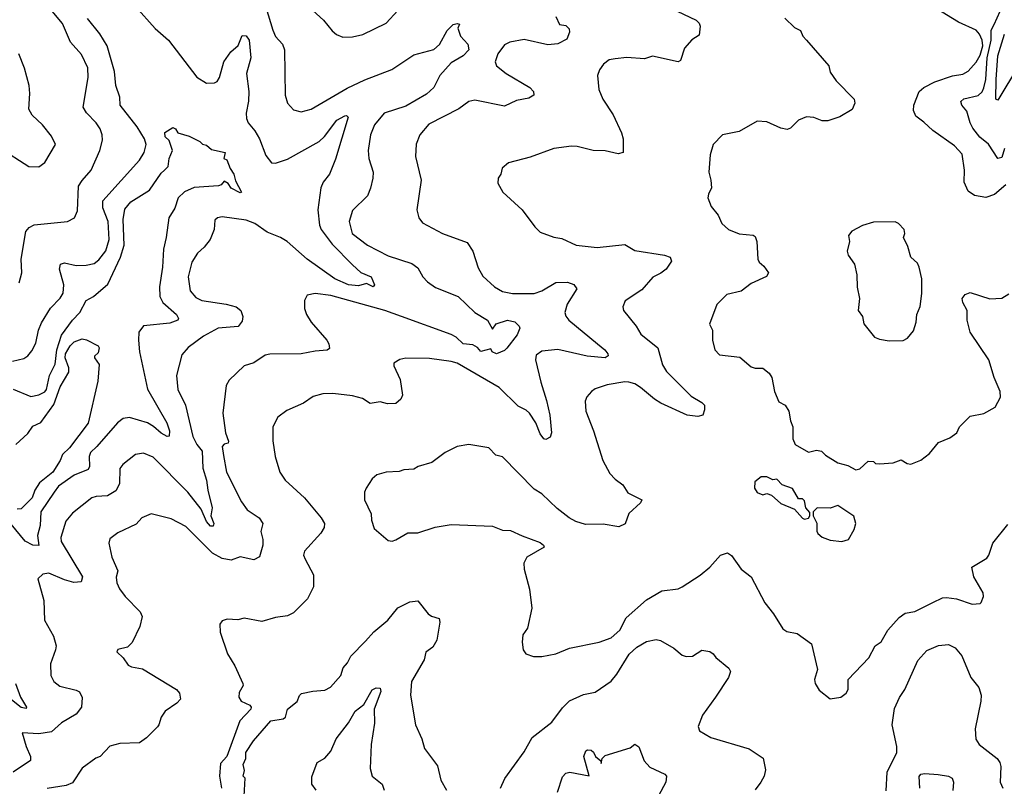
# Model space of a CAD drawing. Extents: x 1443846 to 1577407, y 839182 to 927291.
# Tile 362 of 535: x 1524918 to 1529908, y 888184 to 892068. Entities that reach past the tile are written whole.
import ezdxf

# ---------------------------------------------------------------- set-up
doc = ezdxf.new("R2010")
doc.units = 0

msp = doc.modelspace()

# ---------------------------------------------------------------- linework, layer by layer
at = {"layer": '0CON20XD'}
for points in [[(1526135, 892232.5), (1526200.5, 892015), (1526215, 891983.8), (1526250, 891945), (1526260.8, 891915), (1526264.2, 891685), (1526275.8, 891645), (1526305, 891612), (1526345, 891601.4), (1526395, 891614.4), (1526578.3, 891721.7), (1526666.9, 891763.1), (1526804.1, 891815.9), (1526915, 891890), (1527016.7, 891916.7), (1527045, 891943.1), (1527085, 892012.7), (1527115, 892043.1), (1527135, 892048.5), (1527146.2, 892045), (1527138, 892025), (1527151.2, 891985), (1527189.4, 891945), (1527194.4, 891915), (1527165, 891884.4), (1527105, 891848.9), (1527046.9, 891785), (1527016.5, 891725), (1526979.9, 891690.1), (1526875, 891630.2), (1526765.4, 891595), (1526716.2, 891535), (1526696.4, 891485), (1526684.5, 891405), (1526687.8, 891365), (1526708.9, 891295), (1526708.5, 891265), (1526696.7, 891215), (1526681.4, 891175), (1526605, 891101.2), (1526588.1, 891045), (1526603.3, 890985), (1526680.8, 890925), (1526785, 890871.1), (1526905, 890832.2), (1526935, 890811.4), (1526961.5, 890765), (1526985, 890740.5), (1527025, 890712.1), (1527140.6, 890665), (1527225, 890585.4), (1527288.1, 890545), (1527315, 890500), (1527332.2, 890527.8), (1527390, 890545), (1527427.4, 890537.4), (1527450, 890515), (1527452.5, 890505), (1527438.9, 890471.1), (1527386.5, 890403.5), (1527375, 890392), (1527335, 890376), (1527312.5, 890385), (1527305, 890400), (1527255, 890387.3), (1527238, 890408), (1527215, 890420), (1527166.1, 890425), (1527129.4, 890459.4), (1527105, 890473.3), (1526853.6, 890563.6), (1526768, 890595), (1526495, 890670.6), (1526415, 890681.2), (1526375, 890672.5), (1526361.2, 890645), (1526362, 890605), (1526370.8, 890575), (1526394.4, 890535), (1526474.3, 890445), (1526485.6, 890425), (1526488, 890402), (1526476.6, 890393.4), (1526415, 890389.3), (1526345, 890375.8), (1526185, 890373.5), (1526161.7, 890368.3), (1526105, 890329.2), (1526055, 890313.8), (1525979.1, 890240.9), (1525964.3, 890215), (1525947.8, 890075), (1525961.9, 889975), (1525976.7, 889933.3), (1525975, 889923.3), (1525955, 889917.1), (1525945, 889906.2), (1525950.3, 889859.7), (1525966.5, 889775), (1526041.9, 889625), (1526071.4, 889585), (1526132.5, 889545), (1526150, 889515), (1526140.6, 889475), (1526151.1, 889435), (1526150.3, 889405), (1526133.3, 889346.7), (1526105, 889331.8), (1526035, 889346.6), (1525989.5, 889330.5), (1525945, 889337.3), (1525894.7, 889364.7), (1525760.2, 889500.2), (1525685, 889538.6), (1525585, 889564.2), (1525536.7, 889545), (1525508.7, 889511.3), (1525415, 889468.8), (1525375, 889437.5), (1525370, 889415), (1525384.3, 889345), (1525415.8, 889275), (1525407.1, 889242.9), (1525410, 889215)], [(1525505.3, 892135.3), (1525605, 892024.3), (1525671.4, 891965), (1525815, 891777.5), (1525865, 891746.9), (1525905, 891748.5), (1525918.9, 891755), (1525931.1, 891775), (1525952.2, 891855), (1525988.6, 891905), (1526025, 891937.5), (1526045, 891988.6), (1526065, 891985.6), (1526080.8, 891965), (1526088.9, 891875), (1526067.3, 891795), (1526079.3, 891705), (1526077.3, 891655), (1526065.4, 891595), (1526067.3, 891567.3), (1526076.2, 891545), (1526109.6, 891505), (1526133.1, 891465), (1526165, 891380), (1526195, 891343.1), (1526215, 891341.1), (1526275, 891361.8), (1526435, 891451.8), (1526463.2, 891476.8), (1526525, 891558.5), (1526565, 891581.1), (1526575, 891582), (1526582, 891575), (1526519.3, 891360.7), (1526487.8, 891285), (1526455.7, 891245), (1526443.6, 891216.4), (1526428.2, 891105), (1526436.7, 891026.7), (1526445.9, 891005), (1526501.3, 890931.3), (1526605, 890826.7), (1526647.5, 890787.5), (1526698.6, 890765), (1526716.7, 890725), (1526710, 890715), (1526675, 890732), (1526635, 890719.6), (1526585, 890725.3), (1526515, 890755.2), (1526374.5, 890854.5), (1526272.8, 890945), (1526239.6, 890965), (1526171.6, 890991.6), (1526109.6, 891035), (1526065, 891052.9), (1525945, 891068.9), (1525920, 891065), (1525907.5, 891052.5), (1525902.9, 891005), (1525882.9, 890955), (1525853.6, 890916.4), (1525818.6, 890885), (1525790.7, 890839.3), (1525772.5, 890765), (1525781.9, 890695), (1525810.5, 890660.5), (1525841.2, 890645), (1525965, 890627.6), (1526015, 890613.9), (1526038.7, 890595), (1526049.6, 890565), (1526045, 890540), (1526025.5, 890514.5), (1525924.5, 890504.5), (1525849.2, 890465), (1525771.9, 890408.1), (1525740.6, 890369.4), (1525713.1, 890265), (1525719.6, 890195), (1525758.2, 890115), (1525795, 889956), (1525815.3, 889915.3), (1525842.6, 889882.6), (1525846.3, 889796.3), (1525864.3, 889735), (1525871.2, 889685), (1525894.3, 889595), (1525887.6, 889555), (1525901.2, 889515), (1525898.5, 889501.5), (1525885, 889502), (1525864.8, 889525), (1525837.8, 889587.8), (1525770.9, 889675), (1525595, 889852.2), (1525545, 889872.5), (1525505, 889865.7), (1525440.6, 889815), (1525425.6, 889795), (1525423.4, 889716.6), (1525405, 889681.5), (1525363.7, 889656.4), (1525305, 889652.3), (1525284.2, 889645), (1525185, 889567.8), (1525152.4, 889527.6), (1525126.2, 889445), (1525127.7, 889425), (1525236.7, 889245), (1525230, 889220), (1525192.8, 889217.2), (1525145, 889229.4), (1525065, 889264.4), (1525035, 889258), (1525010, 889235), (1525040, 889125), (1525043.6, 889025), (1525088.8, 888945), (1525102.1, 888895), (1525100, 888875), (1525073.6, 888805), (1525075.6, 888745), (1525091.4, 888715), (1525121.6, 888691.6), (1525205, 888671.8), (1525221.9, 888661.9), (1525234.1, 888634.1), (1525231.5, 888585), (1525205, 888550), (1525129.4, 888505), (1525079.9, 888460.1), (1525015, 888449.5), (1524930, 888455), (1524950.5, 888385), (1524973.1, 888335), (1524972.9, 888315), (1524885, 888255.3)], [(1526385, 892131.2), (1526458, 892065), (1526501.7, 892011.7), (1526523, 891993), (1526555, 891980), (1526605, 891980.8), (1526656.5, 891993.5), (1526775, 892050), (1526835, 892114.3)], [(1529909.1, 891415), (1529895, 891370), (1529875, 891364.7), (1529827.6, 891437.6), (1529783.2, 891473.2), (1529748.1, 891518.1), (1529734.4, 891545), (1529718.8, 891605), (1529693.5, 891635), (1529686.9, 891653.1), (1529702.6, 891667.4), (1529775, 891683.4), (1529795, 891702.9), (1529805, 891723.3), (1529814.5, 891765.5), (1529820.6, 891875), (1529840.8, 891965), (1529842, 892015), (1529856.6, 892043.4), (1529902.7, 892145)], [(1524915.7, 890735), (1524928.6, 890785), (1524925.7, 890855), (1524950, 890995), (1524966, 891015), (1524992, 891028), (1525160, 891045), (1525195.7, 891064.3), (1525210.6, 891099.4), (1525215.3, 891224.7), (1525235, 891252.7), (1525280.9, 891305), (1525324.6, 891405.4), (1525338.3, 891458.3), (1525336.9, 891485), (1525325.6, 891515), (1525305.3, 891545.3), (1525256.5, 891596.5), (1525240.5, 891625), (1525265.5, 891775), (1525263.3, 891825), (1525231.4, 891891.4), (1525175, 891954.3), (1525135, 892048.6), (1525082, 892112)], [(1527634.7, 892085), (1527654, 892044), (1527685, 892039.4), (1527702.7, 892022.7), (1527704.5, 892005), (1527690.5, 891969.5), (1527645, 891945.8), (1527595, 891940.3), (1527475, 891967.7), (1527401.2, 891955), (1527375, 891940.6), (1527340.5, 891895), (1527326.9, 891855), (1527335, 891834.3), (1527384.2, 891795), (1527504.2, 891725), (1527522, 891705), (1527523.8, 891685), (1527499.1, 891670.9), (1527435, 891658.8), (1527375, 891630.4), (1527225, 891660), (1527195, 891654.3), (1527142.8, 891617.2), (1526991.3, 891538.7), (1526946.2, 891485), (1526927.7, 891437.7), (1526924.5, 891375), (1526952.2, 891255), (1526930.6, 891105), (1526940.8, 891065), (1526959.1, 891039.1), (1527060, 890985), (1527185, 890940), (1527214.3, 890895), (1527241.7, 890811.7), (1527265, 890768), (1527324.2, 890715), (1527365, 890691.1), (1527415, 890681.5), (1527525, 890681.5), (1527564, 890695), (1527635, 890736.4), (1527695, 890737.5), (1527726.3, 890726.3), (1527742, 890705), (1527692.7, 890627.3), (1527681.3, 890585), (1527685.3, 890565.3), (1527701.5, 890545), (1527845.8, 890425.8), (1527884.3, 890395), (1527898.6, 890375), (1527901.2, 890365), (1527884.5, 890355.5), (1527793.2, 890363.2), (1527645, 890397.6), (1527565, 890388.5), (1527535, 890368.8), (1527532.7, 890345), (1527558.5, 890231.5), (1527588.5, 890138.5), (1527604.6, 890065), (1527613.6, 889975), (1527607, 889953), (1527585, 889941.5), (1527573.5, 889945), (1527555, 889969.5), (1527534.2, 890025), (1527501.5, 890075), (1527485, 890090), (1527445, 890109.6), (1527348.1, 890205), (1527135, 890327.7), (1527105, 890337.1), (1526995, 890351.1), (1526875, 890354), (1526845, 890346.2), (1526815, 890327.5), (1526814, 890315), (1526845.8, 890245), (1526858.8, 890165), (1526848.8, 890145), (1526825, 890124), (1526782.3, 890122.3), (1526745, 890132.5), (1526695, 890123.1), (1526655, 890148.1), (1526605, 890163.1), (1526505, 890174.2), (1526455, 890172.5), (1526405, 890158.8), (1526356.7, 890125), (1526271.7, 890088.3), (1526225.5, 890054.5), (1526201.2, 890005), (1526201.4, 889935), (1526212.9, 889855), (1526235.7, 889775.7), (1526264, 889735), (1526361.4, 889645), (1526445.7, 889545), (1526462.2, 889515), (1526460.5, 889495), (1526445, 889467.1), (1526361.4, 889375), (1526357.1, 889355), (1526364.5, 889334.5), (1526407.5, 889255), (1526407.5, 889195), (1526376.8, 889133.2), (1526305, 889062), (1526275, 889048), (1526215, 889040), (1526145, 889018.8), (1526055, 889036.2), (1526023, 889027), (1525969.3, 889030.7), (1525945, 889022.5), (1525932.5, 889005), (1525933.3, 888965), (1525971.2, 888855), (1526009.2, 888795), (1526048.8, 888705), (1526050, 888695), (1526030.3, 888659.7), (1526028, 888635), (1526041.2, 888615), (1526084.2, 888594.2), (1526091.2, 888585), (1526090, 888575), (1526033.3, 888515), (1525967.5, 888335), (1525935, 888300), (1525930, 888235), (1525940, 888175)], [(1528250.7, 892110.7), (1528346.7, 892065), (1528360.7, 892050.7), (1528366.7, 892035), (1528360.7, 891989.3), (1528324.4, 891965.6), (1528286.4, 891923.6)], [(1529915, 891231.4), (1529858.2, 891181.8), (1529815, 891167.3), (1529757.2, 891177.2), (1529725, 891199.2), (1529704.5, 891245), (1529706.6, 891306.6), (1529695, 891386.2), (1529655, 891429.2), (1529546.3, 891506.3), (1529499.3, 891549.3), (1529460, 891580), (1529447.4, 891607.4), (1529448.9, 891635), (1529476.4, 891705), (1529499.5, 891725), (1529555, 891752.7), (1529645, 891783.3), (1529697.8, 891792.2), (1529725, 891807.5), (1529765, 891853.1), (1529785, 891887.7), (1529798.8, 891935), (1529795.9, 891965), (1529782.9, 891995), (1529765, 892015.9), (1529676.2, 892055), (1529562.9, 892125)], [(1524882.4, 890337.6), (1524939.1, 890350.9), (1524960, 890365), (1524979.9, 890390.1), (1525000.5, 890429.5), (1525014.1, 890495.9), (1525028.5, 890531.5), (1525073.7, 890606.4), (1525123.6, 890656.4), (1525137.8, 890682.2), (1525141.8, 890725), (1525120.4, 890805), (1525125, 890830), (1525144.5, 890835.5), (1525205, 890822.9), (1525255, 890823.8), (1525295, 890833.3), (1525318.9, 890851.1), (1525355, 890896.9), (1525371, 890955), (1525366.2, 891045), (1525340, 891115), (1525339.2, 891150.8), (1525525, 891356.9), (1525549.6, 891395), (1525559.6, 891435), (1525550.4, 891465), (1525512.8, 891525), (1525427.5, 891635), (1525425.7, 891675), (1525405.6, 891735.6), (1525398.4, 891805), (1525361.6, 891935), (1525325, 891997.1), (1525261.3, 892075)], [(1528795.7, 892075.7), (1528845, 892028), (1528875, 892013.3), (1528886.2, 891985), (1528905, 891964), (1529018, 891835), (1529025, 891802.5), (1529055, 891758.8), (1529146.7, 891665), (1529150, 891645), (1529136.4, 891613.6), (1529073.6, 891576.4), (1529013.6, 891556.4), (1528985, 891556.2), (1528942.3, 891572.3), (1528905, 891576), (1528865, 891558.8), (1528825, 891518.8), (1528807.7, 891512.3), (1528775, 891518), (1528705, 891550.6), (1528655, 891554), (1528565, 891502.5), (1528480, 891485), (1528433.3, 891435), (1528417, 891383), (1528410, 891295), (1528421.2, 891255), (1528423.6, 891216.4), (1528408.8, 891185), (1528406.2, 891165), (1528422.3, 891122.3), (1528457, 891077), (1528476.2, 891035), (1528510, 891005), (1528565, 890982.9), (1528635, 890975.7), (1528645, 890970), (1528654.4, 890945), (1528658, 890855), (1528665, 890840), (1528689.5, 890819.5), (1528713.3, 890785), (1528702.3, 890767.7), (1528625, 890730.8), (1528575, 890692), (1528502.5, 890675), (1528451.2, 890625), (1528413.3, 890525), (1528428.8, 890495), (1528428.6, 890445), (1528440.5, 890395), (1528465, 890369.4), (1528567.7, 890357.7), (1528625, 890310), (1528645, 890303.3), (1528685, 890303.3), (1528716.9, 890276.9), (1528729.2, 890255), (1528743.8, 890185), (1528765, 890132.5), (1528797.5, 890115), (1528816.7, 890085), (1528823.8, 890035), (1528836.2, 890005), (1528836.7, 889945), (1528847.5, 889915), (1528915, 889877.5), (1528956.4, 889886.4), (1528981.7, 889881.7), (1529001.7, 889861.7), (1529065, 889823.3), (1529115, 889810), (1529155, 889787.5)], [(1529980, 891835), (1529875, 891660), (1529864.7, 891664.7), (1529867.2, 891765), (1529874.8, 891884.8), (1529908.3, 891995)], [(1524815, 891418.8), (1524965, 891323.8), (1525015, 891322), (1525045, 891343.8), (1525098.8, 891435), (1525078.6, 891478.6), (1525033.8, 891535), (1524981.2, 891585), (1524963.8, 891615), (1524970, 891695), (1524965.7, 891735), (1524942.3, 891822.3), (1524914, 891895)], [(1528286.4, 891923.6), (1528267.7, 891862.3), (1528255.9, 891854.1), (1528125, 891882.9), (1528085, 891870), (1527995, 891877.5), (1527935, 891870.6), (1527905, 891864.2), (1527876.8, 891843.2), (1527856, 891815), (1527846, 891785), (1527852.9, 891715), (1527874, 891665), (1527925.5, 891585.5), (1527967.5, 891495), (1527975.8, 891465), (1527976.2, 891395), (1527951.7, 891388.3), (1527885, 891404), (1527825, 891405.6), (1527744.1, 891425.9), (1527715, 891427.5), (1527625, 891416.2), (1527505, 891372.5), (1527395, 891343.3), (1527363.9, 891316.1), (1527356.7, 891285), (1527343.3, 891265), (1527340.7, 891240.7), (1527366.7, 891195), (1527464, 891105), (1527528.3, 891018.3), (1527555, 890992), (1527625, 890965.8), (1527665, 890960), (1527737.5, 890925), (1527844.3, 890914.3), (1527985, 890929.2), (1528035, 890898.9), (1528185.5, 890875.5), (1528213.8, 890865), (1528222, 890845), (1528194.4, 890805), (1528166.7, 890783.3), (1528126, 890764), (1528071.3, 890698.7), (1527986.1, 890643.9), (1527973.9, 890613.9), (1527978.8, 890595), (1528042, 890515), (1528065.8, 890475), (1528152.9, 890405), (1528175, 890319.2), (1528195.7, 890285.7), (1528320.3, 890160.3), (1528375, 890128.6), (1528388, 890115), (1528389.3, 890090.7), (1528380, 890065), (1528355, 890057.5), (1528301.2, 890065), (1528168.1, 890125), (1528135, 890145.3), (1528065, 890204.6), (1528035, 890222.5), (1528005, 890231.1), (1527985, 890233.3), (1527895, 890218.9), (1527835, 890198.6), (1527816.2, 890185), (1527792.4, 890157.6), (1527784.4, 890135.6), (1527786.9, 890085), (1527825.8, 889985), (1527872.9, 889835), (1527908.7, 889768.7), (1527935, 889740), (1527975, 889711.2), (1528000.3, 889670.3), (1528071.2, 889635), (1528065, 889620), (1528005, 889566), (1527985.9, 889514.1), (1527955, 889497.8), (1527875, 889511.4), (1527785, 889510), (1527735.7, 889525.7), (1527702.5, 889545), (1527641.7, 889591.7), (1527565, 889666.2), (1527525, 889688.8), (1527365, 889853.8), (1527331.7, 889861.7), (1527295, 889898.8), (1527195, 889916.2), (1527135, 889906), (1527074.3, 889875.7), (1527007.5, 889825), (1526937.5, 889805), (1526915, 889791.2), (1526865, 889786.7), (1526841.7, 889778.3), (1526775, 889776.2), (1526728.3, 889761.7), (1526705, 889742.5), (1526673.3, 889695), (1526666.2, 889675), (1526666.2, 889635), (1526698.8, 889565), (1526701.7, 889531.7), (1526715, 889490), (1526785, 889428.8), (1526805, 889426.2), (1526825, 889432), (1526885, 889468.8), (1526935, 889468), (1527023.9, 889496.1), (1527105, 889510), (1527315, 889501.2), (1527365, 889481.2), (1527405, 889480), (1527465, 889453.8), (1527555, 889418.8), (1527573.3, 889405), (1527576.7, 889395), (1527488, 889345), (1527472.9, 889315), (1527474.7, 889284.7), (1527502.5, 889182.5), (1527514.3, 889085.7), (1527491.2, 888985), (1527468.3, 888951.7), (1527463.8, 888915), (1527470, 888875), (1527482.5, 888855), (1527522.3, 888842.3), (1527565, 888840.8), (1527635, 888855.8), (1527705, 888883.1), (1527855, 888914.4), (1527915, 888935.7), (1527960, 888975), (1527992.1, 889037.9), (1528095, 889129.2), (1528172.5, 889175), (1528255, 889184.2), (1528275, 889194.2), (1528366.6, 889253.4), (1528415.6, 889294.4), (1528470, 889355), (1528505, 889366.7), (1528525, 889352.9), (1528575, 889283.8), (1528625.4, 889245.4), (1528694, 889114), (1528738.3, 889058.3), (1528785, 888981.2), (1528805, 888968), (1528858.3, 888958.3), (1528930, 888905), (1528961.2, 888775), (1528946.2, 888725), (1528948.8, 888705), (1528970.5, 888670.5), (1529025, 888627.5), (1529080, 888635), (1529106.7, 888655), (1529116.2, 888675), (1529116.2, 888725), (1529221.2, 888835), (1529253.8, 888895), (1529283.4, 888916.6), (1529318, 888975), (1529375, 889039.2), (1529405, 889060.8), (1529455, 889068.8), (1529545, 889115.8), (1529595, 889138), (1529615, 889140), (1529665, 889133.8), (1529745, 889107.5), (1529785, 889110), (1529790, 889115), (1529802.5, 889145), (1529800, 889165), (1529753.3, 889245), (1529742.5, 889295), (1529819.5, 889340.5), (1529830, 889355), (1529850, 889415), (1529925, 889510)], [(1525651.4, 891305), (1525669.7, 891325), (1525675.9, 891365), (1525692.9, 891405), (1525675.7, 891455.7), (1525654.6, 891475), (1525653.3, 891496.7), (1525695, 891522.5), (1525707.5, 891515), (1525720, 891495), (1525777.7, 891477.7), (1525830.7, 891450.7), (1525845, 891437.5), (1525865, 891433.3), (1525890.5, 891410.5), (1525960, 891395), (1525953.3, 891365), (1525967.5, 891357.5), (1525983.9, 891313.9), (1526003.6, 891285), (1526011.8, 891251.8), (1526042.5, 891195), (1526035, 891191.2), (1525990, 891215), (1525975, 891237.5), (1525955, 891250), (1525938.8, 891231.2), (1525925, 891226.7), (1525801.9, 891218.1), (1525754.1, 891195.9), (1525721.8, 891165), (1525705, 891112.9), (1525673.1, 891065), (1525660.4, 890965), (1525646.2, 890905), (1525641.5, 890815), (1525626.7, 890715), (1525628.4, 890665), (1525643.9, 890635), (1525713.6, 890575), (1525723.3, 890555), (1525720, 890545), (1525679, 890531), (1525545, 890516.2), (1525521.8, 890485), (1525519.5, 890445), (1525525.4, 890385), (1525565.3, 890195.3), (1525664.5, 890025), (1525677.3, 889985), (1525675, 889957.5), (1525665, 889956.2), (1525635, 889973.3), (1525597, 890007), (1525565, 890024.8), (1525475, 890052.3), (1525442.3, 890047.7), (1525413.5, 890025), (1525309.6, 889905), (1525276.8, 889875), (1525269.7, 889855), (1525272.5, 889805), (1525265, 889789.2), (1525195, 889760.4), (1525115.5, 889705), (1525092.2, 889675), (1525025.9, 889575), (1525022.4, 889505), (1525008.6, 889455), (1525015.3, 889404.7), (1524985, 889406.2), (1524945, 889426.1), (1524875, 889511.5)], [(1524885, 890196.8), (1524975, 890159.7), (1525015, 890166.8), (1525045, 890183.2), (1525054.1, 890195), (1525069.8, 890265), (1525097.6, 890322.4), (1525106.6, 890395), (1525129.6, 890470.4), (1525184.9, 890545.1), (1525223.5, 890585), (1525254.4, 890645), (1525291.9, 890665), (1525365, 890728.7), (1525429.8, 890865), (1525448, 890925), (1525441.7, 891055), (1525451.5, 891108.5), (1525481.2, 891145), (1525575.4, 891205), (1525635, 891290.6), (1525651.4, 891305)], [(1529325, 890441.2), (1529395, 890443.3), (1529417.5, 890455), (1529447.7, 890492.3), (1529461.4, 890535), (1529464, 890575), (1529481.4, 890615), (1529489.7, 890680.3), (1529490.6, 890755), (1529477.1, 890815), (1529468, 890835), (1529433.8, 890865), (1529418.8, 890918.8), (1529396.7, 890965), (1529403.3, 890985), (1529400, 891005), (1529372.5, 891035), (1529355, 891043.3), (1529245, 891042.5), (1529190, 891025), (1529135, 890997.5), (1529117.5, 890975), (1529123.3, 890945), (1529111.2, 890895), (1529116.7, 890875), (1529148.8, 890828.8), (1529161.2, 890775), (1529162.3, 890712.3), (1529173.3, 890655), (1529166.7, 890595), (1529190, 890565), (1529196.4, 890526.4), (1529249.5, 890459.5), (1529275, 890448.8), (1529325, 890441.2)], [(1529155, 889787.5), (1529175, 889792.5), (1529218.3, 889831.7), (1529245, 889830), (1529255, 889820), (1529275, 889817.5), (1529345, 889822.5), (1529385, 889837.5), (1529415, 889820), (1529435, 889816.7), (1529485, 889836.7), (1529529.3, 889870.7), (1529574.2, 889925.8), (1529631.2, 889948.8), (1529667.5, 889975), (1529680, 890005), (1529735, 890060), (1529805, 890072), (1529861.2, 890105), (1529888, 890155), (1529887.5, 890185), (1529855.8, 890255), (1529830, 890345), (1529734.4, 890485), (1529719.6, 890545), (1529720, 890595), (1529697.1, 890635), (1529694.3, 890655.7), (1529708.8, 890675), (1529734.4, 890685.6), (1529835, 890653.8), (1529895, 890656.9), (1529931.4, 890678.6)], [(1524899.1, 889915), (1524958.8, 889971.2), (1524985, 890008.2), (1525025, 890027.8), (1525091.9, 890118.1), (1525122.6, 890207.4), (1525167.5, 890282.5), (1525166.6, 890305), (1525148.4, 890355), (1525150.7, 890375), (1525173.9, 890415), (1525195, 890436.4), (1525235, 890451.2), (1525256.6, 890446.6), (1525315, 890416.2), (1525321.2, 890405), (1525315, 890380), (1525297, 890363), (1525296.7, 890355), (1525321.4, 890321.4), (1525313.3, 890236.7), (1525265, 890023.8), (1525170.8, 889899.2), (1525134.6, 889865), (1525122.4, 889835), (1525085.3, 889775), (1525017.7, 889722.3), (1524994.8, 889685.2), (1524980.7, 889645), (1524925, 889590), (1524905, 889588.5)], [(1528895, 889537.5), (1528915, 889542.5), (1528922.5, 889555), (1528921.7, 889571.7), (1528902.5, 889595), (1528895, 889630), (1528885, 889640), (1528865, 889640), (1528835, 889692.5), (1528781.7, 889711.7), (1528755, 889740), (1528735, 889737.5), (1528705, 889752.5), (1528675, 889752.5), (1528643.9, 889726.1), (1528642, 889695), (1528655, 889673.3), (1528685, 889660), (1528705, 889666.7), (1528728.3, 889658.3), (1528775, 889617.5), (1528845, 889587.5), (1528885, 889542.5), (1528895, 889537.5)], [(1529085, 889423.8), (1529117.5, 889435), (1529147.5, 889485), (1529156.2, 889515), (1529145, 889552.5), (1529065, 889607.5), (1529025, 889592.5), (1528960, 889595), (1528940, 889575), (1528940, 889555), (1528957, 889517), (1528957, 889477), (1528962.5, 889465), (1528985, 889446.7), (1529025, 889431.2), (1529085, 889423.8)], [(1525410, 889215), (1525423.1, 889185), (1525451.9, 889145), (1525528.1, 889068.1), (1525538.1, 889045), (1525526.4, 888993.6), (1525487.9, 888912.1), (1525465, 888888.8), (1525415, 888877.5), (1525410, 888865), (1525442.5, 888835), (1525467.7, 888797.7), (1525485, 888788.8), (1525539.7, 888779.7), (1525712, 888675), (1525727.5, 888655), (1525733.3, 888625), (1525714, 888605), (1525655.7, 888565), (1525634.3, 888535), (1525624, 888495), (1525616, 888485), (1525561.2, 888428.8), (1525525.8, 888404.2), (1525425, 888400), (1525375, 888386.7), (1525326.7, 888335), (1525304.3, 888325.7), (1525234.5, 888275.5), (1525185, 888200.8), (1525152.8, 888187.2), (1525057.4, 888172.6)], [(1526056.1, 888133.9), (1526060, 888225), (1526050, 888235), (1526056.7, 888263.3), (1526050, 888295), (1526063.3, 888325), (1526063.8, 888355), (1526103.8, 888415), (1526190, 888515), (1526252.5, 888525), (1526265, 888534.2), (1526275.7, 888575), (1526325, 888614), (1526335.8, 888644.2), (1526345.7, 888654.3), (1526403.3, 888666.7), (1526465, 888670.5), (1526493.2, 888686.8), (1526545, 888746), (1526557.1, 888785), (1526579.7, 888810.3), (1526596.7, 888843.3), (1526670.4, 888919.6), (1526713.3, 888966.7), (1526784.4, 889025), (1526835, 889087.5), (1526895, 889118.6), (1526935, 889123.8), (1526987.6, 889057.6), (1527005.7, 889045.7), (1527043.9, 889033.9), (1527048, 889015), (1527031.5, 888925), (1527011.1, 888888.9), (1526976.8, 888863.2), (1526967.1, 888825), (1526904.5, 888715.5), (1526898.6, 888645), (1526924.3, 888495), (1526955.8, 888425), (1526970, 888375), (1527035, 888287.5), (1527052, 888215), (1527081.2, 888165)], [(1527355, 888173.8), (1527376.8, 888223.2), (1527475, 888358.8), (1527515, 888431.2), (1527615, 888508.8), (1527668.9, 888581.1), (1527705, 888617.5), (1527775, 888648.6), (1527835, 888661.1), (1527915, 888716.5), (1527945, 888752.2), (1528006.3, 888853.7), (1528045, 888888.2), (1528095, 888918), (1528142.8, 888927.2), (1528165, 888922.7), (1528233.7, 888883.6), (1528275, 888848.6), (1528295, 888840.8), (1528327.3, 888842.7), (1528375, 888873.3), (1528415, 888866.7), (1528432.5, 888855), (1528446.1, 888836.1), (1528512.1, 888782.1), (1528520.8, 888765), (1528510.8, 888735), (1528445, 888636)], [(1529309.7, 888160.3), (1529314.5, 888255), (1529363.3, 888355), (1529362.9, 888385), (1529339.7, 888495), (1529351.7, 888578.3), (1529377, 888633), (1529404.6, 888675), (1529469.4, 888820.6), (1529515, 888871.3), (1529575, 888896.5), (1529625, 888902.2), (1529658.1, 888885), (1529693.5, 888845), (1529738.2, 888735), (1529778, 888685), (1529790, 888645), (1529789.2, 888615), (1529760.8, 888475), (1529763, 888423), (1529781.2, 888395), (1529871.2, 888325), (1529886, 888305), (1529890.8, 888285), (1529887.5, 888205), (1529900.8, 888175)], [(1524897.3, 888705), (1524922.9, 888635), (1524952.9, 888585), (1524951.7, 888578.3), (1524925, 888583.8), (1524868.7, 888628.7)], [(1526420, 888165), (1526398.5, 888195), (1526397.9, 888232.1), (1526426.2, 888303.8), (1526465, 888326.9), (1526495, 888361.4), (1526521.5, 888425), (1526585, 888505.6), (1526618.9, 888565), (1526661.3, 888598.7), (1526705, 888673.5), (1526725, 888683.5), (1526745, 888680.8), (1526748.5, 888665), (1526714.5, 888575), (1526716.1, 888503.9), (1526700, 888395), (1526694.1, 888274.1), (1526704.7, 888234.7), (1526754.5, 888194.5), (1526765.8, 888165)], [(1528445, 888636), (1528378, 888545), (1528357, 888487), (1528363.3, 888465), (1528421.3, 888431.3), (1528615, 888374), (1528685.8, 888325.8), (1528697.1, 888267.1), (1528691.4, 888235), (1528674.2, 888205), (1528645, 888166.2)], [(1527643.6, 888155), (1527668.3, 888231.7), (1527685, 888250.5), (1527705.5, 888255.5), (1527803.3, 888236.7), (1527776.5, 888335), (1527786.5, 888363.5), (1527795, 888369.2), (1527813.6, 888366.4), (1527826.8, 888356.8), (1527836.7, 888335), (1527862.5, 888312.5), (1527865, 888300), (1527870, 888325), (1527885, 888340), (1528011.7, 888378.3), (1528035, 888397.5), (1528055, 888383.3), (1528082.6, 888312.6), (1528110.9, 888280.9), (1528187.5, 888245), (1528196.7, 888235), (1528192, 888205), (1528155.8, 888135)], [(1529479.5, 888175), (1529477, 888233), (1529484.3, 888245), (1529505, 888248.6), (1529573.3, 888243.3), (1529625.3, 888235.3), (1529643.1, 888225), (1529649.6, 888205), (1529647.8, 888162.2)]]:
    msp.add_lwpolyline(points, dxfattribs=at)

doc.saveas('drawing.dxf')
